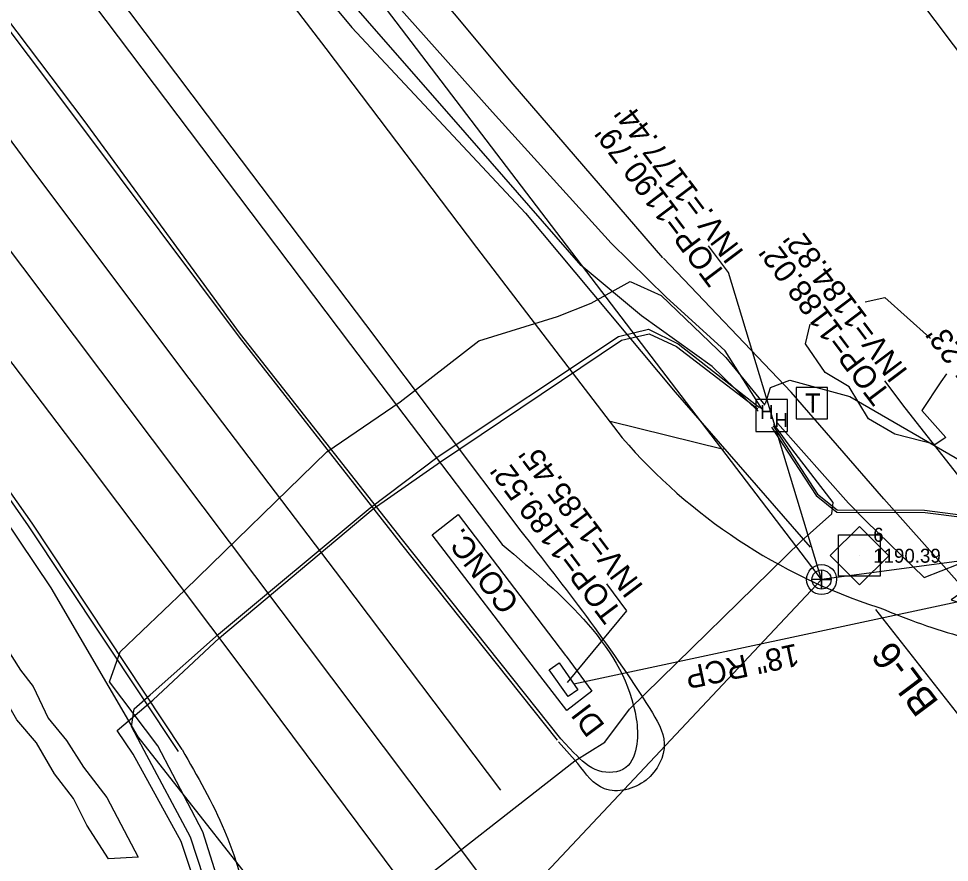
# Model space of a CAD drawing. Extents: x 1262092 to 1264624, y 774970 to 778314.
# Drawn here: x 1263241.1 to 1263407.7, y 776596.1 to 776747.1 of the extents above; entities that cross this region are included whole.
import ezdxf

# ---------------------------------------------------------------- set-up
doc = ezdxf.new("R2010")
doc.units = 0
for name, color, linetype in [('CTL Secondary Horizontal and Vertical CELL', 7, 'Continuous'), ('CTL Secondary Horizontal and Vertical Cogo Elevation', 7, 'Continuous'), ('CTL Secondary Horizontal and Vertical Cogo Number', 7, 'Continuous'), ('Exist Horizontal Alignment', 7, 'Continuous'), ('Exist Right of Way Line', 7, 'Continuous'), ('Exist Roads EOP', 7, 'Continuous'), ('Exist Roads EOT', 7, 'Continuous'), ('Exist Structure Minor Drop Inlet', 7, 'Continuous'), ('Exist Structure Minor Drop Inlet Leader', 7, 'Continuous'), ('Exist Structure Minor Drop Inlet Text', 7, 'Continuous'), ('Exist Structure Minor Drop Inlet Top Elevation', 7, 'Continuous'), ('Exist Structure Minor Paved Ditch or Gutter', 7, 'Continuous'), ('Exist Structure Minor Paved Ditch or Gutter Text', 7, 'Continuous'), ('Exist Structure Minor Pipes RCP 18 Inch', 7, 'Continuous'), ('Exist Structure Minor Pipes RCP 18 Inch Invert', 7, 'Continuous'), ('Exist Structure Minor Pipes RCP 18 Inch Leader', 7, 'Continuous'), ('Exist Structure Minor Pipes RCP 18 Inch Text', 7, 'Continuous'), ('Exist Utilities Gas UG Line SUE LOS B', 7, 'Continuous'), ('Exist Utilities Sanitary Sewer Manhole CELL', 7, 'Continuous'), ('Exist Utilities Sanitary Sewer Manhole Leader', 7, 'Continuous'), ('Exist Utilities Sanitary Sewer Manhole Text', 7, 'Continuous'), ('Exist Utilities Sanitary Sewer UG Line', 7, 'Continuous'), ('Exist Utilities Telephone Hand Hole CELL', 7, 'Continuous'), ('Exist Utilities Telephone Pedestal CELL', 7, 'Continuous'), ('Exist Utilities Telephone UG Conduit SUE LOS B', 7, 'Continuous'), ('Exist Utilities Telephone UG FO SUE LOS B', 7, 'Continuous'), ('Exist Utilities Water UG Line SUE LOS B', 7, 'Continuous'), ('Prop Conc 4in Sidewalk', 7, 'Continuous'), ('Sheet Clip Boundary CELL', 7, 'Continuous')]:
    doc.layers.add(name, color=color, linetype=linetype)

# ---------------------------------------------------------------- blocks, each defined once
blk = doc.blocks.new('CTL SECONDARY HORIZONTAL AND VERTICAL')
at = {"layer": 'CTL Secondary Horizontal and Vertical CELL'}
blk.add_line((0, 0), (0, 0), dxfattribs=at)
blk.add_lwpolyline([(-0.1043, 0.0004), (0.0005, 0.1052), (0.1055, 0.0002), (0.0007, -0.1047)], close=True, dxfattribs=at)
blk = doc.blocks.new('EXIST UTILITIES SANITARY SEWER MANHOLE')
at = {"layer": 'Exist Utilities Sanitary Sewer Manhole CELL'}
blk.add_lwpolyline([(0, 0.03425), (0, -0.03425), (0, 0), (0.03425, 0), (-0.03425, 0)], dxfattribs=at)
for radius in [0.05389, 0.03425]:
    blk.add_circle((0, 0), radius, dxfattribs=at)
blk = doc.blocks.new('EXIST UTILITIES TELEPHONE PEDESTAL')
at = {"layer": 'Exist Utilities Telephone Pedestal CELL'}
blk.add_line((0, 0), (0, 0), dxfattribs=at)
blk.add_lwpolyline([(-0.0545, -0.0565), (0.0574, -0.0565), (0.0574, 0.0554), (-0.0545, 0.0554), (-0.0545, -0.0565)], dxfattribs=at)
blk.add_text('T', height=0.0684, dxfattribs=at).set_placement((-0.0226, -0.0343))

msp = doc.modelspace()

# ---------------------------------------------------------------- linework, layer by layer
at = {"layer": 'CTL Secondary Horizontal and Vertical CELL'}
msp.add_line((1263391.55, 776650.96), (1263391.55, 776650.96), dxfattribs=at)
msp.add_lwpolyline([(1263386.34, 776650.98), (1263391.58, 776656.22), (1263396.83, 776650.97), (1263391.59, 776645.73)], close=True, dxfattribs=at)
at = {"layer": 'Exist Horizontal Alignment'}
msp.add_line((1264460.35, 775084.79), (1262255.05, 778012.66), dxfattribs=at)
at = {"layer": 'Exist Right of Way Line'}
msp.add_line((1262380.46, 778107.12), (1263428.45, 776715.75), dxfattribs=at)
at = {"layer": 'Exist Roads EOP'}
for points in [[(1263051.33, 777072.21), (1263079.19, 777035.56), (1263106.26, 776999.26), (1263106.27, 776999.25), (1263133.7, 776962.89), (1263161.05, 776926.09), (1263188.74, 776889.74), (1263216.93, 776852.58), (1263244.87, 776815.43), (1263272.69, 776779.22), (1263300.7, 776745.45), (1263331.79, 776712.26), (1263358.6, 776680.22), (1263382.77, 776652.5)], [(1263026.6, 777052.38), (1263053.35, 777016.89), (1263080.68, 776980.7), (1263107.78, 776944.05), (1263135.09, 776907.96), (1263162.91, 776871.12), (1263191.1, 776834.11), (1263218.24, 776797.61), (1263245.99, 776760.9), (1263273.83, 776724.04), (1263300.47, 776688.75), (1263327.66, 776652.96)], [(1263309.8, 776653.8), (1263280.79, 776690.58), (1263252.82, 776728.81), (1263224.92, 776765.74), (1263198.37, 776803.93), (1263169.99, 776840.64), (1263142.99, 776876.17), (1263114.23, 776911.51), (1263083.74, 776945.71), (1263071.16, 776960.59), (1263044.62, 776994.68), (1263022.32, 777023.9), (1263010.2, 777037.68)], [(1263269.69, 776615.91), (1263242.84, 776656.31), (1263216.9, 776693.45), (1263190.45, 776730.57), (1263164.26, 776766.82), (1263136.83, 776805.76), (1263111.64, 776839.91), (1263086.71, 776875.66), (1263078.96, 776889.35), (1263064.98, 776907.76), (1263046.26, 776933.14), (1263040.84, 776942.96), (1263015.42, 776977.24), (1262999.28, 776998.47), (1262983.62, 777019.47)], [(1263340.49, 776615.7), (1263338.15, 776618.18), (1263309.8, 776653.8)]]:
    msp.add_lwpolyline(points, dxfattribs=at)
for points in [[(1263327.66, 776652.96), (1263351.63, 776621.78), (1263351.74, 776617.24), (1263349.75, 776613.06), (1263344.94, 776612.46), (1263340.49, 776615.7)], [(1263270.33, 776616.29), (1263277.95, 776601.77), (1263283.55, 776577.66), (1263282.77, 776555.16), (1263273.97, 776526.11), (1263261.3, 776509.47), (1263242.63, 776493.72), (1263207.21, 776469.34), (1263177.26, 776448.17), (1263136.42, 776419.06), (1263111.74, 776401.16), (1263077.88, 776377.33), (1263049.63, 776356.49)]]:
    msp.add_spline(points, degree=3, dxfattribs=at)
at = {"layer": 'Exist Roads EOT'}
for p, q in [((1263346.98, 776675.01), (1263367.22, 776670.02)), ((1263394.85, 776641.77), (1263395.26, 776641.63)), ((1263341.17, 776613.8), (1263337.72, 776617.69))]:
    msp.add_line(p, q, dxfattribs=at)
for points in [[(1263048.56, 777069.89), (1263076.13, 777033.04), (1263102.8, 776997.41), (1263130.68, 776960.47), (1263158.12, 776923.8), (1263185.69, 776887.21), (1263213.84, 776850.26), (1263241.79, 776813.23), (1263269.24, 776776.8), (1263296.07, 776741.7), (1263323.05, 776706.09), (1263349.14, 776672.05)], [(1263029.44, 777055.01), (1263056.5, 777019.08), (1263083.93, 776982.53), (1263111.33, 776946.53), (1263138.77, 776910.15), (1263166.12, 776873.83), (1263194.58, 776835.97), (1263221.77, 776800.2), (1263249.78, 776763.05), (1263277.6, 776726.14), (1263303.18, 776692.36), (1263330.96, 776655.38)], [(1263337.52, 776617.94), (1263309.43, 776653.26), (1263280.62, 776690.06), (1263252.06, 776728.21), (1263224.26, 776765.22), (1263196.38, 776802.42), (1263168.46, 776839.23), (1263140.58, 776874.39), (1263111.44, 776909.47), (1263082.1, 776944.59), (1263069.82, 776959.5), (1263041.96, 776992.81), (1263018.83, 777020.62), (1263006.86, 777035.29)], [(1263327.37, 776609), (1263298.93, 776646.7), (1263271.64, 776682.68), (1263243.61, 776719.93), (1263216.17, 776757.09), (1263187.94, 776794.08), (1263160.35, 776831.85), (1263132.51, 776868.43), (1263104.43, 776905.58), (1263076.42, 776942.65), (1263048.52, 776979.74), (1263021.14, 777016.34), (1263011.46, 777029.5)], [(1263270.33, 776616.29), (1263243.51, 776656.8), (1263217.43, 776693.77), (1263190.81, 776730.7), (1263164.75, 776767.27), (1263137.61, 776806.17), (1263114.11, 776842.08), (1263092.11, 776879.45), (1263083.04, 776892.2), (1263069.14, 776911.03), (1263050.18, 776936.35), (1263043.72, 776944.9), (1263017.97, 776979.08), (1263001.78, 777001.07), (1262986.33, 777021.76)], [(1263308.87, 776593.61), (1263280.91, 776631.08), (1263253.39, 776667.63), (1263225.25, 776704.7), (1263197.68, 776741.51), (1263170.03, 776777.83), (1263142.19, 776814.68), (1263114.3, 776851.99), (1263086.33, 776887.95)], [(1263394.44, 776641.37), (1263418.1, 776611.31), (1263436.26, 776587.76), (1263460.8, 776555.26)]]:
    msp.add_lwpolyline(points, dxfattribs=at)
msp.add_ellipse((1263426.03, 776738.6), major_axis=(10.66, -101.17), ratio=0.999495, start_param=5.320577, end_param=5.866447, dxfattribs=at)
for points in [[(1263395.26, 776641.63), (1263402.69, 776638.75), (1263417.67, 776635.18), (1263446.83, 776640.84), (1263468.36, 776650.87), (1263499.89, 776667.73), (1263533.82, 776688.55)], [(1263330.96, 776655.38), (1263354.05, 776623.61), (1263356.63, 776617.38), (1263353.39, 776610.83), (1263345.95, 776609.27), (1263341.17, 776613.8)]]:
    msp.add_spline(points, degree=3, dxfattribs=at)
at = {"layer": 'Exist Structure Minor Drop Inlet'}
msp.add_lwpolyline([(1263336.06, 776630.56), (1263337.82, 776631.8), (1263341.2, 776626.98), (1263339.44, 776625.75), (1263336.06, 776630.56)], dxfattribs=at)
at = {"layer": 'Exist Structure Minor Drop Inlet Leader'}
msp.add_lwpolyline([(1263339.35, 776628.28), (1263349.97, 776641.11), (1263346.36, 776645.91)], dxfattribs=at)
at = {"layer": 'Exist Structure Minor Paved Ditch or Gutter'}
msp.add_lwpolyline([(1263339.21, 776623.28), (1263334.36, 776629.56), (1263315.11, 776654.7), (1263319.75, 776658.32), (1263338.98, 776633.12), (1263339.1, 776632.98), (1263343.7, 776626.73), (1263339.21, 776623.28)], dxfattribs=at)
at = {"layer": 'Exist Structure Minor Pipes RCP 18 Inch'}
msp.add_line((1263422.64, 776645.58), (1263340.49, 776628.01), dxfattribs=at)
at = {"layer": 'Exist Structure Minor Pipes RCP 18 Inch Leader'}
msp.add_lwpolyline([(1263424.53, 776645.92), (1263399.75, 776677.45), (1263396.14, 776682.24)], dxfattribs=at)
at = {"layer": 'Exist Utilities Gas UG Line SUE LOS B'}
for points in [[(1263356.42, 776704.29), (1263329.58, 776735.35), (1263277.38, 776797.97), (1263260.37, 776819.29), (1263232.35, 776857.44), (1263174.41, 776935.65), (1263134.72, 776985.69), (1263099.47, 777025.86), (1263058.51, 777081.95), (1263034.87, 777111.45), (1263010.04, 777145.44), (1262994.6, 777166.7)], [(1263356.42, 776704.29), (1263329.58, 776735.35), (1263277.38, 776797.97), (1263260.37, 776819.29), (1263232.35, 776857.44), (1263174.41, 776935.65), (1263134.72, 776985.69), (1263099.47, 777025.86), (1263058.51, 777081.95), (1263034.87, 777111.45), (1263010.04, 777145.44), (1262994.6, 777166.7)], [(1263523.32, 776512.13), (1263513.83, 776536.99), (1263501.12, 776564.51), (1263492.47, 776586.85), (1263478.52, 776600.65), (1263454.64, 776617.63), (1263421.36, 776641.87), (1263420.71, 776641.39), (1263411.91, 776643.22), (1263395.96, 776661.12), (1263379.35, 776680.21), (1263356.53, 776704.23)]]:
    msp.add_lwpolyline(points, dxfattribs=at)
at = {"layer": 'Exist Utilities Sanitary Sewer Manhole Leader'}
msp.add_lwpolyline([(1263384.8, 776646.7), (1263368.17, 776701.64), (1263364.56, 776706.43)], dxfattribs=at)
at = {"layer": 'Exist Utilities Sanitary Sewer UG Line'}
msp.add_line((1263384.8, 776646.7), (1263242.49, 776495.42), dxfattribs=at)
msp.add_lwpolyline([(1263467.23, 776657.69), (1263384.8, 776646.7), (1263142.14, 776964.69)], dxfattribs=at)
at = {"layer": 'Exist Utilities Telephone Hand Hole CELL'}
for p, q in [((1263373.01, 776678.9), (1263373.01, 776673.18)), ((1263378.73, 776678.9), (1263373.01, 776678.9)), ((1263378.73, 776673.18), (1263378.73, 776678.9)), ((1263375.87, 776676.04), (1263375.87, 776676.04)), ((1263373.01, 776673.18), (1263378.73, 776673.18))]:
    msp.add_line(p, q, dxfattribs=at)
at = {"layer": 'Exist Utilities Telephone UG Conduit SUE LOS B'}
msp.add_lwpolyline([(1263375.86, 776673.98), (1263383.82, 776661.71), (1263387.51, 776658.75), (1263403.37, 776658.69), (1263417.07, 776656.95), (1263427.37, 776656.21), (1263440.79, 776654.98), (1263449.94, 776655.65), (1263476.29, 776662.7), (1263511.22, 776680.87), (1263539.6, 776700.8), (1263541.27, 776703.59), (1263540.05, 776708.87), (1263540.11, 776710.77), (1263564.19, 776727.29), (1263584.54, 776738.85), (1263632.45, 776768.84), (1263676.38, 776798.66), (1263708.54, 776823.1)], dxfattribs=at)
at = {"layer": 'Exist Utilities Telephone UG FO SUE LOS B'}
for points in [[(1263373.48, 776676.85), (1263365.2, 776684.82), (1263352.59, 776693.87), (1263341.76, 776702.87), (1263321.04, 776726.71), (1263286.07, 776766.71), (1263269.2, 776787.89), (1263249.18, 776814.48), (1263222.87, 776850.05), (1263191.25, 776891.88), (1263163.23, 776928.72), (1263125.76, 776977.57), (1263092.62, 777021.21), (1263050.93, 777076.69), (1263030.47, 777105.6), (1263002.91, 777140.08), (1262982.96, 777166.99)], [(1263374.12, 776677.22), (1263367.54, 776687.65), (1263357.01, 776697.23), (1263347.13, 776706.88), (1263325.91, 776730.33), (1263290.3, 776770.26), (1263273.49, 776792.41), (1263254.57, 776818.08), (1263227.55, 776854.35), (1263196.01, 776895.13), (1263202.16, 776898.58), (1263168.11, 776933.04), (1263131.19, 776983.12), (1263097.32, 777024.45), (1263055.61, 777080.3), (1263033.94, 777109.7), (1263007.65, 777143.42), (1262989.99, 777167.92)], [(1263376.11, 776674.23), (1263384.08, 776661.96), (1263387.61, 776659.16), (1263403.24, 776659.14), (1263417.56, 776657.25), (1263440.91, 776655.42), (1263449.84, 776656.43), (1263475.99, 776663.21), (1263511.07, 776681.4), (1263539.29, 776700.95), (1263540.38, 776704.05), (1263539.2, 776709.05), (1263539.55, 776710.95), (1263563.6, 776728.12), (1263583.83, 776739.51), (1263632.17, 776769.4), (1263676.02, 776799.08), (1263708.94, 776822.5)], [(1263376.93, 776674.68), (1263389.62, 776660.39), (1263392.8, 776657.17), (1263403.19, 776647.04), (1263427.5, 776656.58), (1263408.01, 776643.1), (1263422.62, 776638.32), (1263434.75, 776643.51), (1263459.44, 776651.82), (1263481.97, 776659.75), (1263513.83, 776677.69), (1263545.74, 776698.51), (1263588.42, 776727.92), (1263629.22, 776756.42), (1263675.09, 776789.1), (1263713.87, 776817.18)], [(1263374.75, 776678.22), (1263375.68, 776681.06), (1263379.13, 776682.39), (1263389.86, 776679.46), (1263415.53, 776664.61), (1263439.87, 776654.43), (1263458.67, 776649.03), (1263482.98, 776643.19), (1263509.47, 776637.5), (1263523.2, 776637.74), (1263558.6, 776663.43), (1263581.13, 776680.9), (1263585.35, 776686.02), (1263626.16, 776715.62), (1263668.08, 776742.82), (1263718.11, 776780.1)], [(1263279.91, 776583.04), (1263274.08, 776601.58), (1263266, 776616.93), (1263257.33, 776628.39), (1263259.24, 776633.77), (1263270.91, 776644.85), (1263296.24, 776669.57), (1263309.35, 776678.51), (1263323.46, 776689.4), (1263337.53, 776693.75), (1263343.56, 776696.14), (1263350.56, 776700.03), (1263356.09, 776697.55), (1263367.68, 776686.44), (1263374.65, 776677.92)], [(1263276.15, 776581.92), (1263270.16, 776599.83), (1263261.56, 776615.44), (1263258.72, 776619.67), (1263265.11, 776625.13), (1263277.06, 776636.27), (1263304.53, 776659.34), (1263316.58, 776667.75), (1263349, 776689.56), (1263353.95, 776690.67), (1263358.82, 776688.37), (1263373.38, 776677.27)], [(1263277.86, 776582.26), (1263271.87, 776600.58), (1263263.56, 776616.11), (1263261.27, 776620.39), (1263261.78, 776623.56), (1263264.63, 776626.05), (1263276.89, 776636.9), (1263303.98, 776659.51), (1263316.18, 776668.72), (1263348.46, 776690.16), (1263353.81, 776691.47), (1263359.14, 776688.85), (1263373.7, 776677.47)], [(1263271.94, 776540.99), (1263274.76, 776549.87), (1263277.49, 776560.46), (1263281.68, 776566.6), (1263288.65, 776572.77), (1263308.12, 776588.83), (1263340.65, 776614.29), (1263345.99, 776617.62), (1263350.4, 776623.5), (1263381.15, 776653.55), (1263386.65, 776658.48), (1263386.88, 776660.46), (1263379.49, 776670.09), (1263376.24, 776674.52)]]:
    msp.add_lwpolyline(points, dxfattribs=at)
at = {"layer": 'Exist Utilities Water UG Line SUE LOS B'}
msp.add_lwpolyline([(1263347.21, 776507.23), (1263290.24, 776583.25), (1263262.47, 776618.55), (1263246.93, 776645.2), (1263221.37, 776683.16), (1263177.76, 776744.24), (1263131.5, 776807.21), (1263083.55, 776876.6)], dxfattribs=at)
at = {"layer": 'Sheet Clip Boundary CELL'}
for points in [[(1263392.63, 776696.41), (1263396.12, 776697.17), (1263404.11, 776690), (1263404.27, 776689.91)], [(1263407.03, 776672.09), (1263405.11, 776670.87), (1263397.93, 776672.7), (1263393.2, 776675.45), (1263389.73, 776681.17), (1263385.43, 776683.75), (1263381.92, 776688.87), (1263382.77, 776692.39)], [(1263407.17, 776683.51), (1263406.17, 776682.06), (1263402.74, 776676.96), (1263407.03, 776672.09)]]:
    msp.add_lwpolyline(points, dxfattribs=at)
msp.add_lwpolyline([(1263262.47, 776597.05), (1263257.15, 776596.76), (1263253.31, 776602.75), (1263250.88, 776607.52), (1263247.53, 776611.93), (1263244.31, 776617.49), (1263240.78, 776621.59), (1263235.97, 776629.81), (1263232.97, 776634.52), (1263229.22, 776638.16), (1263227.26, 776642.35), (1263232, 776643.44), (1263235.27, 776640.11), (1263241.41, 776630.49), (1263243.69, 776627.54), (1263246.39, 776621.91), (1263249.63, 776617.9), (1263252.67, 776613.13), (1263256.9, 776607.7)], close=True, dxfattribs=at)

# ---------------------------------------------------------------- block references
at = {"layer": 'CTL Secondary Horizontal and Vertical CELL', "xscale": 50, "yscale": 49.99999999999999, "rotation": 44.99999999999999}
msp.add_blockref('CTL SECONDARY HORIZONTAL AND VERTICAL', (1263391.55, 776650.96), dxfattribs=at)
msp.add_blockref('CTL SECONDARY HORIZONTAL AND VERTICAL', (1263391.55, 776650.96), dxfattribs=at)
at = {"layer": 'Exist Utilities Sanitary Sewer Manhole CELL', "xscale": 50, "yscale": 50}
msp.add_blockref('EXIST UTILITIES SANITARY SEWER MANHOLE', (1263384.8, 776646.7), dxfattribs=at)
msp.add_blockref('EXIST UTILITIES SANITARY SEWER MANHOLE', (1263384.8, 776646.7), dxfattribs=at)
at = {"layer": 'Exist Utilities Telephone Pedestal CELL', "xscale": 50, "yscale": 50}
msp.add_blockref('EXIST UTILITIES TELEPHONE PEDESTAL', (1263382.99, 776678.3), dxfattribs=at)

# ---------------------------------------------------------------- texts
at = {"layer": 'CTL Secondary Horizontal and Vertical Cogo Elevation'}
msp.add_text('1190.39', height=2.5, dxfattribs=at).set_placement((1263394.05, 776649.71))
at = {"layer": 'CTL Secondary Horizontal and Vertical Cogo Number'}
msp.add_text('6', height=2.5, dxfattribs=at).set_placement((1263394.05, 776653.46))
at = {"layer": 'Exist Structure Minor Drop Inlet Text'}
msp.add_text('DI', height=4, rotation=126.9874, dxfattribs=at).set_placement((1263346.16, 776620.57))
at = {"layer": 'Exist Structure Minor Drop Inlet Top Elevation'}
for s, p in [("TOP=1188.02'", (1263397.32, 776679.92)), ("TOP=1189.52'", (1263349.23, 776640.86))]:
    msp.add_text(s, height=4, rotation=126.9874, dxfattribs=at).set_placement(p)
at = {"layer": 'Exist Structure Minor Paved Ditch or Gutter Text'}
msp.add_text('CONC.', height=4, rotation=127.3365, dxfattribs=at).set_placement((1263330.86, 776642.57))
at = {"layer": 'Exist Structure Minor Pipes RCP 18 Inch Invert'}
for s, p in [("INV=1184.82'", (1263400.39, 776683.96)), ("INV=1184.23'", (1263425.94, 776666.92)), ("INV=1185.45'", (1263353.06, 776645.45))]:
    msp.add_text(s, height=4, rotation=126.9874, dxfattribs=at).set_placement(p)
at = {"layer": 'Exist Structure Minor Pipes RCP 18 Inch Text'}
msp.add_text('18" RCP', height=4, rotation=192.0736, dxfattribs=at).set_placement((1263380.27, 776635.28))
at = {"layer": 'Exist Utilities Sanitary Sewer Manhole Text'}
for s, p in [("INV.=1177.44'", (1263371.05, 776705.23)), ("TOP=1190.79'", (1263367.92, 776701.22))]:
    msp.add_text(s, height=4, rotation=126.9874, dxfattribs=at).set_placement(p)
at = {"layer": 'Exist Utilities Telephone Hand Hole CELL'}
for p in [(1263373.78, 776675.45), (1263376.36, 776673.98)]:
    msp.add_text('H', height=2.5, dxfattribs=at).set_placement(p)
at = {"layer": 'Prop Conc 4in Sidewalk'}
msp.add_text('BL-6', height=5, rotation=126.9874, dxfattribs=at).set_placement((1263405.93, 776624.75))

doc.saveas('drawing.dxf')
